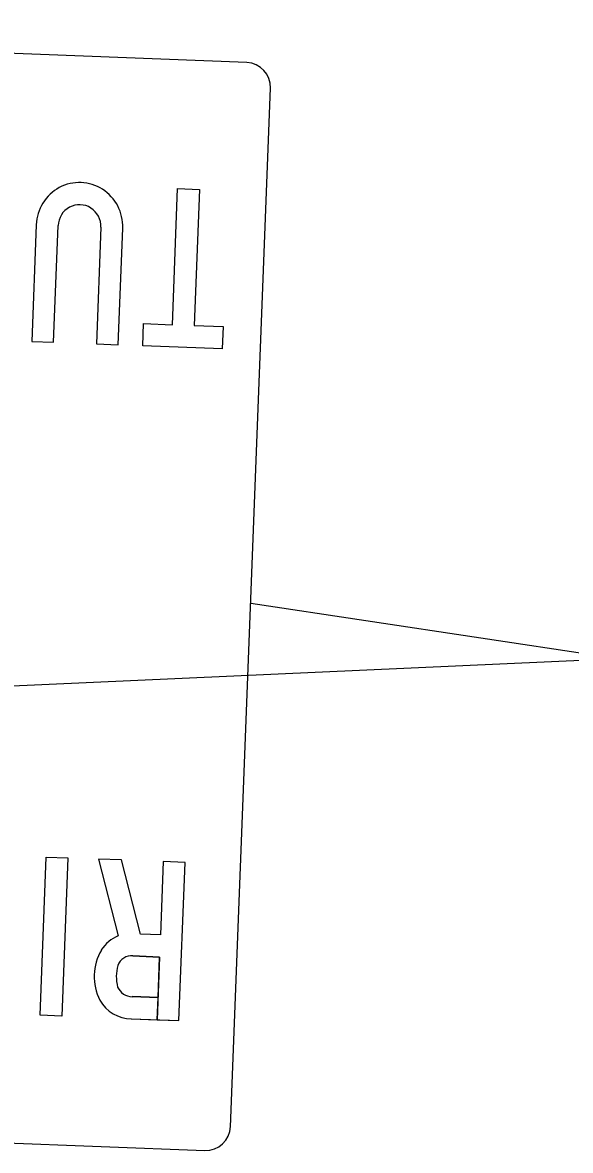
# Model space of a CAD drawing. Extents: x 2096670 to 2098561, y 684033 to 689893.
# Drawn here: x 2097503.3 to 2097534.9, y 686613.6 to 686678.6 of the extents above; entities that cross this region are included whole.
import ezdxf

# ---------------------------------------------------------------- set-up
doc = ezdxf.new("R2010")
doc.units = 0
for name, color, linetype in [('Default', 7, 'Continuous'), ('Prop Sign E Right Lane Must Turn Right CELL', 7, 'Continuous'), ('Scratch_Level_3', 7, 'Continuous')]:
    doc.layers.add(name, color=color, linetype=linetype)

msp = doc.modelspace()

# ---------------------------------------------------------------- linework, layer by layer
at = {"layer": 'Default'}
msp.add_line((2097516.49, 686645.128), (2097664.794, 686622.792), dxfattribs=at)
at = {"layer": 'Prop Sign E Right Lane Must Turn Right CELL'}
for p, q in [((2097516.264, 686676.309), (2097456.373, 686678.618)), ((2097515.326, 686614.935), (2097517.635, 686674.826)), ((2097508.847, 686660.033), (2097509.106, 686666.765)), ((2097508.847, 686660.033), (2097509.106, 686666.765)), ((2097508.847, 686660.033), (2097509.106, 686666.765)), ((2097507.714, 686630.369), (2097508.847, 686625.941)), ((2097453.954, 686615.876), (2097513.846, 686613.567))]:
    msp.add_line(p, q, dxfattribs=at)
for points in [[(2097513.231, 686661.145), (2097514.893, 686661.081), (2097514.844, 686659.802), (2097510.261, 686659.979), (2097510.31, 686661.258), (2097511.972, 686661.193), (2097512.274, 686669.041), (2097513.534, 686668.993)], [(2097513.231, 686661.145), (2097514.893, 686661.081), (2097514.844, 686659.802), (2097510.261, 686659.979), (2097510.31, 686661.258), (2097511.972, 686661.193), (2097512.274, 686669.041), (2097513.534, 686668.993)], [(2097513.231, 686661.145), (2097514.893, 686661.081), (2097514.844, 686659.802), (2097510.261, 686659.979), (2097510.31, 686661.258), (2097511.972, 686661.193), (2097512.274, 686669.041), (2097513.534, 686668.993)], [(2097505.591, 686621.311), (2097504.334, 686621.359), (2097504.686, 686630.486), (2097505.943, 686630.437)], [(2097505.591, 686621.311), (2097504.334, 686621.359), (2097504.686, 686630.486), (2097505.943, 686630.437)], [(2097505.591, 686621.311), (2097504.334, 686621.359), (2097504.686, 686630.486), (2097505.943, 686630.437)]]:
    msp.add_lwpolyline(points, close=True, dxfattribs=at)
for points in [[(2097504.118, 686666.958), (2097503.858, 686660.226), (2097505.117, 686660.177), (2097505.377, 686666.909)], [(2097504.118, 686666.958), (2097503.858, 686660.226), (2097505.117, 686660.177), (2097505.377, 686666.909)], [(2097504.118, 686666.958), (2097503.858, 686660.226), (2097505.117, 686660.177), (2097505.377, 686666.909)], [(2097507.847, 686666.814), (2097507.588, 686660.082), (2097508.847, 686660.033)], [(2097507.847, 686666.814), (2097507.588, 686660.082), (2097508.847, 686660.033)], [(2097507.847, 686666.814), (2097507.588, 686660.082), (2097508.847, 686660.033)], [(2097509.602, 686621.156), (2097512.351, 686621.05), (2097512.703, 686630.177), (2097511.444, 686630.225), (2097511.281, 686626), (2097510.12, 686626.045), (2097509.027, 686630.318), (2097507.714, 686630.369)], [(2097512.703, 686630.177), (2097511.444, 686630.225), (2097511.281, 686626), (2097510.12, 686626.045), (2097509.027, 686630.318), (2097507.714, 686630.369), (2097508.847, 686625.941)], [(2097512.703, 686630.177), (2097511.444, 686630.225), (2097511.281, 686626), (2097510.12, 686626.045), (2097509.027, 686630.318), (2097507.714, 686630.369), (2097508.847, 686625.941)], [(2097509.696, 686624.78), (2097511.232, 686624.721), (2097511.092, 686621.099), (2097512.351, 686621.05), (2097512.703, 686630.177)], [(2097509.696, 686624.78), (2097511.232, 686624.721), (2097511.092, 686621.099), (2097512.351, 686621.05), (2097512.703, 686630.177)], [(2097509.651, 686622.435), (2097511.141, 686622.377), (2097511.232, 686624.721), (2097509.696, 686624.78)], [(2097509.602, 686621.156), (2097511.092, 686621.099), (2097511.141, 686622.377), (2097509.651, 686622.435)], [(2097509.602, 686621.156), (2097511.092, 686621.099), (2097511.141, 686622.377), (2097509.651, 686622.435)]]:
    msp.add_lwpolyline(points, dxfattribs=at)
for centre, start, end in [((2097516.208, 686674.883), 357.79226, 87.79226), ((2097513.9, 686614.991), 267.79226, 357.79226)]:
    msp.add_arc(centre, 1.427, start, end, dxfattribs=at)
for centre, major_axis, start_param, end_param in [((2097506.608, 686666.857), (-0.098, -2.533), 1.570796, 4.712389), ((2097506.608, 686666.857), (-0.098, -2.533), 1.570796, 4.712389), ((2097506.608, 686666.857), (-0.098, -2.533), 1.570796, 4.712389), ((2097506.608, 686666.857), (-0.048, -1.255), 1.570796, 4.712389), ((2097506.608, 686666.857), (-0.048, -1.255), 1.570796, 4.712389), ((2097506.608, 686666.857), (-0.048, -1.255), 1.570796, 4.712389), ((2097509.653, 686623.931), (-0.084, -2.169), 3.569693, 4.167803), ((2097509.653, 686623.931), (-0.084, -2.169), 3.569693, 4.167803), ((2097509.653, 686623.931), (-0.084, -2.169), 3.569693, 4.167803), ((2097510.464, 686623.595), (-0.117, -3.045), 4.22428, 5.21411), ((2097510.464, 686623.595), (-0.117, -3.045), 4.22428, 5.21411), ((2097510.464, 686623.595), (-0.117, -3.045), 4.22428, 5.21411), ((2097509.593, 686623.962), (-0.032, -0.824), 3.056737, 4.417555), ((2097509.593, 686623.962), (-0.032, -0.824), 3.056737, 4.417555), ((2097509.593, 686623.962), (-0.032, -0.824), 3.056737, 4.417555), ((2097511.057, 686623.578), (-0.091, -2.356), 4.469957, 5.002454), ((2097511.057, 686623.578), (-0.091, -2.356), 4.469957, 5.002454), ((2097511.057, 686623.578), (-0.091, -2.356), 4.469957, 5.002454), ((2097509.654, 686623.373), (-0.036, -0.94), 5.168949, 6.317293), ((2097509.654, 686623.373), (-0.036, -0.94), 5.168949, 6.317293), ((2097509.654, 686623.373), (-0.036, -0.94), 5.168949, 6.317293), ((2097509.641, 686623.35), (-0.085, -2.194), 5.284461, 6.303565), ((2097509.641, 686623.35), (-0.085, -2.194), 5.284461, 6.303565), ((2097509.641, 686623.35), (-0.085, -2.194), 5.284461, 6.303565)]:
    msp.add_ellipse(centre, major_axis=major_axis, ratio=0.985, start_param=start_param, end_param=end_param, dxfattribs=at)
at = {"layer": 'Scratch_Level_3'}
msp.add_line((2097477.343, 686639.208), (2097610.42, 686645.226), dxfattribs=at)

doc.saveas('drawing.dxf')
